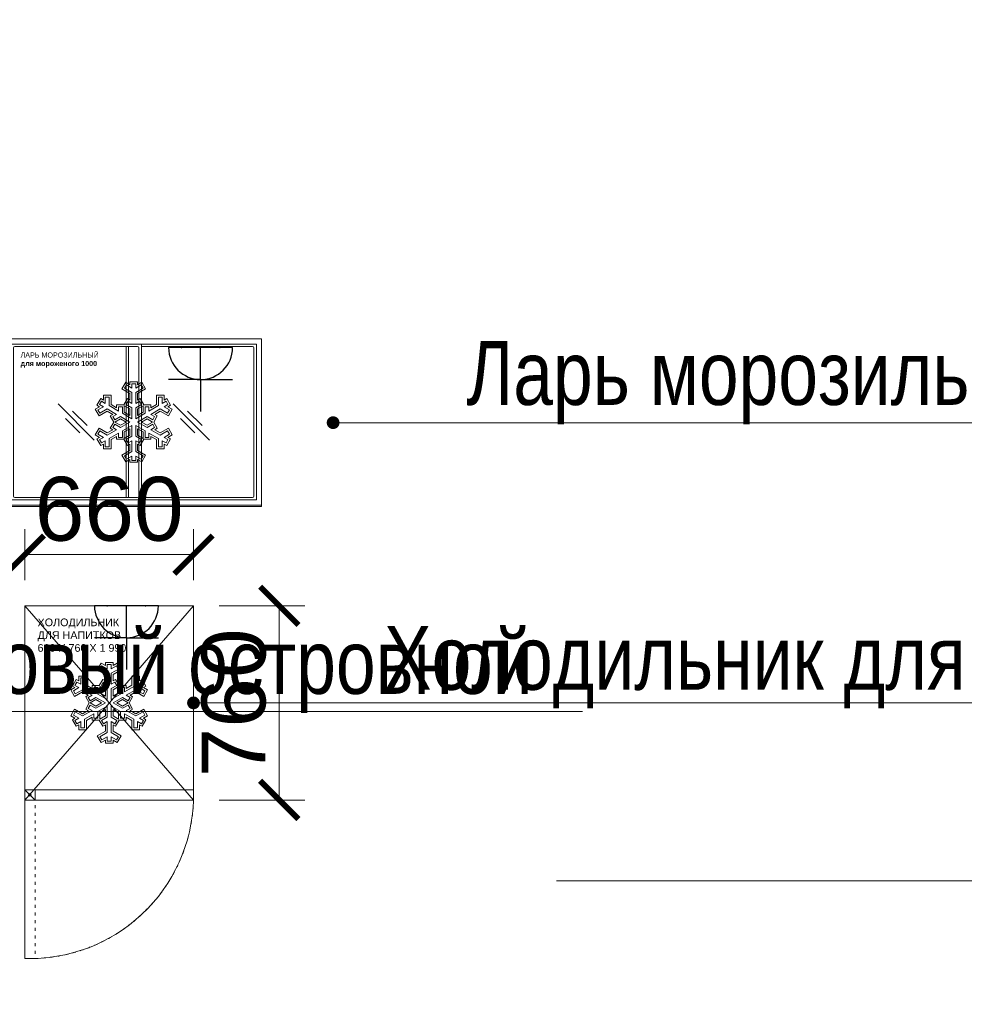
# Model space of a CAD drawing. Header units: millimetres. Extents: x -714384 to 30604203, y -92609 to 65084.
# Tile 622 of 656: x -36439 to -32744, y 36722 to 40574. Entities that reach past the tile are written whole.
import ezdxf
from ezdxf import colors
from ezdxf.entities.mleader import LeaderData, LeaderLine
from ezdxf.math import Vec2, Vec3

# ---------------------------------------------------------------- set-up
doc = ezdxf.new("R2010")
doc.units = ezdxf.units.MM
doc.linetypes.add('ACAD_ISO03W100', pattern=[30, 12, -18])
doc.layers.get('0').update_dxf_attribs({"lineweight": 0})
doc.layers.get('Defpoints').update_dxf_attribs({"color": 30})
doc.layers.add('06_АР_Мебель', color=4, linetype='Continuous', lineweight=9)
doc.layers.add('17_АР_Текст', color=235, linetype='Continuous', lineweight=0)
doc.layers.add('1. ПОДЛОЖКА', color=7, linetype='Continuous', lineweight=0, true_color=0x9b9292)
doc.layers.add('ЭОМ', color=7, linetype='Continuous')
doc.styles.add('_ТЕКСТОВЫЙ', font='arial.ttf', dxfattribs={"width": 0.8})
doc.styles.get("Standard").update_dxf_attribs({"font": 'arial.ttf'})
doc.dimstyles.new('Standard (100)', dxfattribs={"dimtxt": 250, "dimasz": 150, "dimexe": 100, "dimexo": 100, "dimgap": 50, "dimtad": 1, "dimdec": 0, "dimrnd": 5, "dimtxsty": 'Standard', "dimblk": 'ARCHTICK', "dimcen": 0.09, "dimclrd": 7, "dimclre": 7, "dimclrt": 256, "dimazin": 0, "dimtfac": 1, "dimtdec": 0, "dimtofl": 0, "dimtmove": 1, "dimatfit": 0, "dimfxl": 2, "dimlwd": 0, "dimlwe": 0, "dimarcsym": 0})

# ---------------------------------------------------------------- blocks, each defined once
blk = doc.blocks.new('A$C21545FF3')
at = {"layer": 'ЭОМ', "color": 0, "linetype": 'Continuous', "lineweight": 30}
for p, q in [((-125, 125), (-125, 250)), ((-125, 125), (-250, 125)), ((-125, 125), (0, 125)), ((-125, 125), (-125, 0)), ((-250, 0), (0, 0))]:
    blk.add_line(p, q, dxfattribs=at)
blk.add_arc((-125, 0), 125, 0, 180, dxfattribs=at)
for p in [(-200, 0), (-50, 0)]:
    blk.add_point(p, dxfattribs=at)
blk = doc.blocks.new('Холодильник для напитков 660х760х1990')
at = {"layer": '06_АР_Мебель'}
for p, q in [((0, -760), (0, 0)), ((0, 0), (218.5, -251.6)), ((0, 0), (660, 0)), ((441.5, -251.6), (660, 0)), ((660, -760), (660, 0)), ((0, -760), (218.5, -508.4)), ((441.5, -508.4), (660, -760)), ((0, -720), (40, -760)), ((40, -720), (40, -760)), ((660, -760), (0, -760))]:
    blk.add_line(p, q, dxfattribs=at)
at = {"layer": '06_АР_Мебель', "color": 252, "lineweight": 0}
for p, q in [((283.5, -250.5), (298.5, -224.5)), ((298.5, -224.5), (315, -234)), ((315, -234), (315, -222.5)), ((315, -222.5), (345, -222.5)), ((322.5, -247), (322.5, -230)), ((322.5, -230), (337.5, -230)), ((337.5, -230), (337.5, -247)), ((345, -222.5), (345, -234)), ((345, -234), (361.5, -224.5)), ((361.5, -224.5), (376.5, -250.5)), ((315, -268.7), (283.5, -250.5)), ((293.8, -247.7), (301.3, -234.8)), ((322.5, -264.3), (293.8, -247.7)), ((301.3, -234.8), (322.5, -247)), ((315, -294), (315, -268.7)), ((322.5, -307), (322.5, -264.3)), ((337.5, -247), (358.7, -234.8)), ((366.2, -247.7), (337.5, -264.3)), ((337.5, -264.3), (337.5, -307)), ((376.5, -250.5), (345, -268.7)), ((345, -268.7), (345, -294)), ((358.7, -234.8), (366.2, -247.7)), ((186.1, -314.2), (201.1, -288.3)), ((196.3, -311.5), (203.8, -298.5)), ((201.1, -288.3), (211.1, -294)), ((203.8, -298.5), (218.6, -307)), ((211.1, -294), (211.1, -275)), ((211.1, -275), (241.1, -275)), ((218.6, -307), (218.6, -282.5)), ((218.6, -282.5), (233.6, -282.5)), ((233.6, -282.5), (233.6, -315.7)), ((241.1, -275), (241.1, -311.3)), ((291, -312.5), (305, -288.3)), ((300.3, -311.5), (307.8, -298.5)), ((305, -288.3), (315, -294)), ((307.8, -298.5), (322.5, -307)), ((337.5, -307), (352.2, -298.5)), ((345, -294), (355, -288.3)), ((352.2, -298.5), (359.7, -311.5)), ((355, -288.3), (369, -312.5)), ((418.9, -311.3), (418.9, -275)), ((418.9, -275), (448.9, -275)), ((426.4, -315.7), (426.4, -282.5)), ((426.4, -282.5), (441.4, -282.5)), ((441.4, -282.5), (441.4, -307)), ((441.4, -307), (456.2, -298.5)), ((448.9, -275), (448.9, -294)), ((448.9, -294), (458.9, -288.3)), ((456.2, -298.5), (463.7, -311.5)), ((458.9, -288.3), (473.9, -314.2)), ((179.6, -329.5), (196.1, -320)), ((194.6, -355.5), (179.6, -329.5)), ((196.1, -320), (186.1, -314.2)), ((189.9, -332.3), (211.1, -320)), ((197.4, -345.2), (189.9, -332.3)), ((226.1, -337.3), (194.6, -355.5)), ((211.1, -320), (196.3, -311.5)), ((226.1, -328.7), (197.4, -345.2)), ((263, -350), (226.1, -328.7)), ((248, -350), (226.1, -337.3)), ((233.6, -315.7), (270.5, -337)), ((241.1, -311.3), (263, -324)), ((263, -324), (263, -312.5)), ((263, -312.5), (291, -312.5)), ((270.5, -337), (270.5, -320)), ((270.5, -320), (285.5, -320)), ((285.5, -320), (285.5, -345.7)), ((285.5, -345.7), (322.5, -367)), ((315, -328.7), (293, -316)), ((293, -316), (293, -341.3)), ((293, -341.3), (315, -354)), ((322.5, -324.3), (300.3, -311.5)), ((315, -354), (315, -328.7)), ((322.5, -367), (322.5, -324.3)), ((359.7, -311.5), (337.5, -324.3)), ((337.5, -324.3), (337.5, -367)), ((337.5, -367), (374.5, -345.7)), ((367, -316), (345, -328.7)), ((345, -328.7), (345, -354)), ((345, -354), (367, -341.3)), ((367, -341.3), (367, -316)), ((369, -312.5), (397, -312.5)), ((374.5, -345.7), (374.5, -320)), ((374.5, -320), (389.5, -320)), ((389.5, -337), (426.4, -315.7)), ((389.5, -320), (389.5, -337)), ((397, -324), (418.9, -311.3)), ((397, -312.5), (397, -324)), ((433.9, -328.7), (397, -350)), ((433.9, -337.3), (412, -350)), ((462.6, -345.2), (433.9, -328.7)), ((465.4, -355.5), (433.9, -337.3)), ((463.7, -311.5), (448.9, -320)), ((448.9, -320), (470.1, -332.3)), ((470.1, -332.3), (462.6, -345.2)), ((473.9, -314.2), (463.9, -320)), ((463.9, -320), (480.4, -329.5)), ((480.4, -329.5), (465.4, -355.5)), ((238.1, -355.8), (248, -350)), ((252.1, -380), (238.1, -355.8)), ((238.1, -404.2), (252.1, -380)), ((248.3, -358.5), (263, -350)), ((255.8, -371.5), (248.3, -358.5)), ((278, -358.7), (255.8, -371.5)), ((278, -367.3), (256.1, -380)), ((256.1, -380), (278, -392.7)), ((315, -380), (278, -358.7)), ((300, -380), (278, -367.3)), ((278, -401.3), (315, -380)), ((278, -392.7), (300, -380)), ((382, -358.7), (345, -380)), ((345, -380), (382, -401.3)), ((382, -367.3), (360, -380)), ((360, -380), (382, -392.7)), ((404.2, -371.5), (382, -358.7)), ((403.9, -380), (382, -367.3)), ((382, -392.7), (403.9, -380)), ((397, -350), (411.7, -358.5)), ((411.7, -358.5), (404.2, -371.5)), ((421.9, -355.8), (407.9, -380)), ((407.9, -380), (421.9, -404.2)), ((412, -350), (421.9, -355.8)), ((179.6, -430.5), (194.6, -404.5)), ((189.9, -427.7), (197.4, -414.8)), ((194.6, -404.5), (226.1, -422.7)), ((197.4, -414.8), (226.1, -431.3)), ((226.1, -431.3), (263, -410)), ((226.1, -422.7), (248, -410)), ((270.5, -423), (233.6, -444.3)), ((248, -410), (238.1, -404.2)), ((248.3, -401.5), (255.8, -388.5)), ((263, -410), (248.3, -401.5)), ((255.8, -388.5), (278, -401.3)), ((270.5, -440), (270.5, -423)), ((322.5, -393), (285.5, -414.3)), ((285.5, -414.3), (285.5, -440)), ((315, -406), (293, -418.7)), ((293, -418.7), (293, -444)), ((315, -431.3), (315, -406)), ((322.5, -435.7), (322.5, -393)), ((337.5, -393), (337.5, -435.7)), ((374.5, -414.3), (337.5, -393)), ((345, -406), (345, -431.3)), ((367, -418.7), (345, -406)), ((367, -444), (367, -418.7)), ((374.5, -440), (374.5, -414.3)), ((382, -401.3), (404.2, -388.5)), ((426.4, -444.3), (389.5, -423)), ((389.5, -423), (389.5, -440)), ((411.7, -401.5), (397, -410)), ((397, -410), (433.9, -431.3)), ((404.2, -388.5), (411.7, -401.5)), ((421.9, -404.2), (412, -410)), ((412, -410), (433.9, -422.7)), ((433.9, -422.7), (465.4, -404.5)), ((433.9, -431.3), (462.6, -414.8)), ((462.6, -414.8), (470.1, -427.7)), ((465.4, -404.5), (480.4, -430.5)), ((196.1, -440), (179.6, -430.5)), ((186.1, -445.8), (196.1, -440)), ((201.1, -471.7), (186.1, -445.8)), ((211.1, -440), (189.9, -427.7)), ((196.3, -448.5), (211.1, -440)), ((203.8, -461.5), (196.3, -448.5)), ((218.6, -453), (203.8, -461.5)), ((218.6, -477.5), (218.6, -453)), ((233.6, -444.3), (233.6, -477.5)), ((263, -436), (241.1, -448.7)), ((241.1, -448.7), (241.1, -485)), ((263, -447.5), (263, -436)), ((291, -447.5), (263, -447.5)), ((285.5, -440), (270.5, -440)), ((305, -471.7), (291, -447.5)), ((293, -444), (315, -431.3)), ((322.5, -435.7), (300.3, -448.5)), ((300.3, -448.5), (322.5, -435.7)), ((300.3, -448.5), (307.8, -461.5)), ((307.8, -461.5), (300.3, -448.5)), ((322.5, -453), (307.8, -461.5)), ((322.5, -453), (307.8, -461.5)), ((322.5, -495.7), (322.5, -453)), ((322.5, -495.7), (322.5, -453)), ((337.5, -435.7), (359.7, -448.5)), ((337.5, -435.7), (359.7, -448.5)), ((337.5, -495.7), (337.5, -453)), ((337.5, -453), (352.2, -461.5)), ((352.2, -461.5), (337.5, -453)), ((337.5, -453), (337.5, -495.7)), ((345, -431.3), (367, -444)), ((359.7, -448.5), (352.2, -461.5)), ((359.7, -448.5), (352.2, -461.5)), ((369, -447.5), (355, -471.7)), ((397, -447.5), (369, -447.5)), ((389.5, -440), (374.5, -440)), ((418.9, -448.7), (397, -436)), ((397, -436), (397, -447.5)), ((418.9, -485), (418.9, -448.7)), ((426.4, -477.5), (426.4, -444.3)), ((456.2, -461.5), (441.4, -453)), ((441.4, -453), (441.4, -477.5)), ((470.1, -427.7), (448.9, -440)), ((448.9, -440), (463.7, -448.5)), ((463.7, -448.5), (456.2, -461.5)), ((473.9, -445.8), (458.9, -471.7)), ((480.4, -430.5), (463.9, -440)), ((463.9, -440), (473.9, -445.8)), ((211.1, -466), (201.1, -471.7)), ((211.1, -485), (211.1, -466)), ((241.1, -485), (211.1, -485)), ((233.6, -477.5), (218.6, -477.5)), ((283.5, -509.5), (315, -491.3)), ((322.5, -495.7), (293.8, -512.3)), ((293.8, -512.3), (322.5, -495.7)), ((315, -466), (305, -471.7)), ((315, -491.3), (315, -466)), ((337.5, -495.7), (366.2, -512.3)), ((337.5, -495.7), (366.2, -512.3)), ((355, -471.7), (345, -466)), ((345, -466), (345, -491.3)), ((345, -491.3), (376.5, -509.5)), ((448.9, -485), (418.9, -485)), ((441.4, -477.5), (426.4, -477.5)), ((448.9, -466), (448.9, -485)), ((458.9, -471.7), (448.9, -466)), ((298.5, -535.5), (283.5, -509.5)), ((301.3, -525.2), (293.8, -512.3)), ((301.3, -525.2), (293.8, -512.3)), ((315, -526), (298.5, -535.5)), ((322.5, -513), (301.3, -525.2)), ((315, -537.5), (315, -526)), ((345, -537.5), (315, -537.5)), ((322.5, -530), (322.5, -513)), ((337.5, -530), (322.5, -530)), ((358.7, -525.2), (337.5, -513)), ((337.5, -513), (337.5, -530)), ((361.5, -535.5), (345, -526)), ((345, -526), (345, -537.5)), ((358.7, -525.2), (366.2, -512.3)), ((366.2, -512.3), (358.7, -525.2)), ((376.5, -509.5), (361.5, -535.5))]:
    blk.add_line(p, q, dxfattribs=at)
at = {"layer": '06_АР_Мебель', "color": 252}
for p, q in [((218.5, -251.6), (441.5, -508.4)), ((218.5, -508.4), (441.5, -251.6))]:
    blk.add_line(p, q, dxfattribs=at)
at = {"layer": '06_АР_Мебель'}
blk.add_lwpolyline([(0, -720), (660, -720), (660, -760), (0, -760)], close=True, dxfattribs=at)
at = {"layer": '06_АР_Мебель', "linetype": 'ACAD_ISO03W100'}
blk.add_lwpolyline([(40, -720), (40, -1380), (0, -1380), (0, -720)], close=True, dxfattribs=at)
at = {"layer": '06_АР_Мебель'}
blk.add_circle((20, -740), 5, dxfattribs=at)
at = {"layer": '06_АР_Мебель', "linetype": 'ACAD_ISO03W100'}
blk.add_arc((20, -740), 640.3, 271.7899, 358.2101, dxfattribs=at)
at = {"layer": '1. ПОДЛОЖКА'}
blk.add_lwpolyline([(660, 0), (660, -760), (0, -760), (0, 0)], close=True, dxfattribs=at)
blk.add_lwpolyline([(0, -760), (0, -1380, 0.414214), (660, -760)], format="xyb", dxfattribs=at)
at = {"layer": 'ЭОМ', "lineweight": 15, "rotation": 180}
blk.add_blockref('A$C21545FF3', (272.6, 0), dxfattribs=at)
at = {"flags": 1}
for tag, p in [('КОД_ОБОРУДОВАНИЯ', (298.7, 78.4)), ('ДОП_ИНФОРМАЦИЯ', (298.7, 26.3)), ('ДОГОВОР', (709.1, -42.6))]:
    blk.add_attdef(tag, p, '', height=25, dxfattribs=at)
at = {"layer": '06_АР_Мебель', "insert": (50, -50), "char_height": 30, "attachment_point": 1}
blk.add_mtext_dynamic_manual_height_columns('ХОЛОДИЛЬНИК\\PДЛЯ НАПИТКОВ\\P660 Х 760 Х 1 990', width=610, gutter_width=12.5, heights=[0], dxfattribs=at)
blk = doc.blocks.new('_Dot')
at = {"color": 0, "linetype": 'ByBlock', "lineweight": -2}
blk.add_line((-0.5, 0), (-1, 0), dxfattribs=at)
at = {"color": 0, "linetype": 'ByBlock', "const_width": 0.5}
blk.add_lwpolyline([(-0.25, 0, 1), (0.25, 0, 1)], format="xyb", close=True, dxfattribs=at)
blk = doc.blocks.new('Ларь для мороженого 1000х650х880')
at = {"layer": '06_АР_Мебель'}
for p, q in [((0, -650), (0, 0)), ((0, 0), (1000, 0)), ((1000, -650), (1000, 0)), ((20, -630), (20, -20)), ((20, -20), (980, -20)), ((30, -615), (30, -35)), ((35, -30), (515, -30)), ((470, -30), (470, -157.7)), ((480, -30), (470, -30)), ((480, -156.2), (480, -30)), ((520, -156.2), (520, -35)), ((530, -20), (530, -157.7)), ((530, -30), (965, -30)), ((970, -35), (970, -615)), ((980, -20), (980, -630)), ((470, -492.3), (470, -620)), ((480, -620), (480, -493.8)), ((520, -615), (520, -493.8)), ((530, -492.3), (530, -630)), ((1000, -650), (0, -650)), ((980, -630), (20, -630)), ((515, -620), (35, -620)), ((965, -620), (530, -620))]:
    blk.add_line(p, q, dxfattribs=at)
at = {"layer": '06_АР_Мебель', "color": 252, "lineweight": 0}
for p, q in [((453.5, -195.5), (468.5, -169.5)), ((463.8, -192.7), (471.3, -179.8)), ((468.5, -169.5), (485, -179)), ((471.3, -179.8), (492.5, -192)), ((485, -179), (485, -167.5)), ((485, -167.5), (515, -167.5)), ((492.5, -192), (492.5, -175)), ((492.5, -175), (507.5, -175)), ((507.5, -175), (507.5, -192)), ((507.5, -192), (528.7, -179.8)), ((515, -167.5), (515, -179)), ((515, -179), (531.5, -169.5)), ((528.7, -179.8), (536.2, -192.7)), ((531.5, -169.5), (546.5, -195.5)), ((381.1, -239), (381.1, -220)), ((381.1, -220), (411.1, -220)), ((388.6, -252), (388.6, -227.5)), ((388.6, -227.5), (403.6, -227.5)), ((403.6, -227.5), (403.6, -260.7)), ((411.1, -220), (411.1, -256.3)), ((485, -213.7), (453.5, -195.5)), ((492.5, -209.3), (463.8, -192.7)), ((485, -239), (485, -213.7)), ((492.5, -252), (492.5, -209.3)), ((536.2, -192.7), (507.5, -209.3)), ((507.5, -209.3), (507.5, -252)), ((546.5, -195.5), (515, -213.7)), ((515, -213.7), (515, -239)), ((588.9, -256.3), (588.9, -220)), ((588.9, -220), (618.9, -220)), ((596.4, -260.7), (596.4, -227.5)), ((596.4, -227.5), (611.4, -227.5)), ((611.4, -227.5), (611.4, -252)), ((618.9, -220), (618.9, -239)), ((349.6, -274.5), (366.1, -265)), ((356.1, -259.2), (371.1, -233.3)), ((366.1, -265), (356.1, -259.2)), ((359.9, -277.3), (381.1, -265)), ((366.3, -256.5), (373.8, -243.5)), ((381.1, -265), (366.3, -256.5)), ((371.1, -233.3), (381.1, -239)), ((373.8, -243.5), (388.6, -252)), ((403.6, -260.7), (440.5, -282)), ((411.1, -256.3), (433, -269)), ((433, -269), (433, -257.5)), ((433, -257.5), (461, -257.5)), ((440.5, -282), (440.5, -265)), ((440.5, -265), (455.5, -265)), ((455.5, -265), (455.5, -290.7)), ((461, -257.5), (475, -233.3)), ((485, -273.7), (463, -261)), ((463, -261), (463, -286.3)), ((470.3, -256.5), (477.8, -243.5)), ((492.5, -269.3), (470.3, -256.5)), ((475, -233.3), (485, -239)), ((477.8, -243.5), (492.5, -252)), ((492.5, -312), (492.5, -269.3)), ((507.5, -252), (522.2, -243.5)), ((529.7, -256.5), (507.5, -269.3)), ((507.5, -269.3), (507.5, -312)), ((515, -239), (525, -233.3)), ((537, -261), (515, -273.7)), ((522.2, -243.5), (529.7, -256.5)), ((525, -233.3), (539, -257.5)), ((537, -286.3), (537, -261)), ((539, -257.5), (567, -257.5)), ((544.5, -290.7), (544.5, -265)), ((544.5, -265), (559.5, -265)), ((559.5, -282), (596.4, -260.7)), ((559.5, -265), (559.5, -282)), ((567, -269), (588.9, -256.3)), ((567, -257.5), (567, -269)), ((611.4, -252), (626.2, -243.5)), ((618.9, -239), (628.9, -233.3)), ((633.7, -256.5), (618.9, -265)), ((618.9, -265), (640.1, -277.3)), ((626.2, -243.5), (633.7, -256.5)), ((628.9, -233.3), (643.9, -259.2)), ((643.9, -259.2), (633.9, -265)), ((633.9, -265), (650.4, -274.5)), ((364.6, -300.5), (349.6, -274.5)), ((367.4, -290.2), (359.9, -277.3)), ((396.1, -282.3), (364.6, -300.5)), ((396.1, -273.7), (367.4, -290.2)), ((433, -295), (396.1, -273.7)), ((418, -295), (396.1, -282.3)), ((408.1, -300.8), (418, -295)), ((422.1, -325), (408.1, -300.8)), ((418.3, -303.5), (433, -295)), ((425.8, -316.5), (418.3, -303.5)), ((448, -303.7), (425.8, -316.5)), ((485, -325), (448, -303.7)), ((455.5, -290.7), (492.5, -312)), ((463, -286.3), (485, -299)), ((485, -299), (485, -273.7)), ((507.5, -312), (544.5, -290.7)), ((515, -273.7), (515, -299)), ((515, -299), (537, -286.3)), ((552, -303.7), (515, -325)), ((574.2, -316.5), (552, -303.7)), ((603.9, -273.7), (567, -295)), ((567, -295), (581.7, -303.5)), ((581.7, -303.5), (574.2, -316.5)), ((591.9, -300.8), (577.9, -325)), ((603.9, -282.3), (582, -295)), ((582, -295), (591.9, -300.8)), ((632.6, -290.2), (603.9, -273.7)), ((635.4, -300.5), (603.9, -282.3)), ((640.1, -277.3), (632.6, -290.2)), ((650.4, -274.5), (635.4, -300.5)), ((408.1, -349.2), (422.1, -325)), ((418.3, -346.5), (425.8, -333.5)), ((433, -355), (418.3, -346.5)), ((425.8, -333.5), (448, -346.3)), ((448, -312.3), (426.1, -325)), ((426.1, -325), (448, -337.7)), ((470, -325), (448, -312.3)), ((448, -346.3), (485, -325)), ((448, -337.7), (470, -325)), ((492.5, -338), (455.5, -359.3)), ((492.5, -380.7), (492.5, -338)), ((507.5, -338), (507.5, -380.7)), ((544.5, -359.3), (507.5, -338)), ((515, -325), (552, -346.3)), ((552, -312.3), (530, -325)), ((530, -325), (552, -337.7)), ((573.9, -325), (552, -312.3)), ((552, -337.7), (573.9, -325)), ((552, -346.3), (574.2, -333.5)), ((581.7, -346.5), (567, -355)), ((574.2, -333.5), (581.7, -346.5)), ((577.9, -325), (591.9, -349.2)), ((349.6, -375.5), (364.6, -349.5)), ((366.1, -385), (349.6, -375.5)), ((356.1, -390.8), (366.1, -385)), ((359.9, -372.7), (367.4, -359.8)), ((381.1, -385), (359.9, -372.7)), ((364.6, -349.5), (396.1, -367.7)), ((366.3, -393.5), (381.1, -385)), ((367.4, -359.8), (396.1, -376.3)), ((396.1, -376.3), (433, -355)), ((396.1, -367.7), (418, -355)), ((440.5, -368), (403.6, -389.3)), ((418, -355), (408.1, -349.2)), ((433, -381), (411.1, -393.7)), ((433, -392.5), (433, -381)), ((440.5, -385), (440.5, -368)), ((455.5, -385), (440.5, -385)), ((455.5, -359.3), (455.5, -385)), ((485, -351), (463, -363.7)), ((463, -363.7), (463, -389)), ((463, -389), (485, -376.3)), ((492.5, -380.7), (470.3, -393.5)), ((470.3, -393.5), (492.5, -380.7)), ((485, -376.3), (485, -351)), ((507.5, -380.7), (529.7, -393.5)), ((507.5, -380.7), (529.7, -393.5)), ((515, -351), (515, -376.3)), ((537, -363.7), (515, -351)), ((515, -376.3), (537, -389)), ((537, -389), (537, -363.7)), ((544.5, -385), (544.5, -359.3)), ((559.5, -385), (544.5, -385)), ((596.4, -389.3), (559.5, -368)), ((559.5, -368), (559.5, -385)), ((567, -355), (603.9, -376.3)), ((588.9, -393.7), (567, -381)), ((567, -381), (567, -392.5)), ((591.9, -349.2), (582, -355)), ((582, -355), (603.9, -367.7)), ((603.9, -367.7), (635.4, -349.5)), ((603.9, -376.3), (632.6, -359.8)), ((640.1, -372.7), (618.9, -385)), ((618.9, -385), (633.7, -393.5)), ((632.6, -359.8), (640.1, -372.7)), ((650.4, -375.5), (633.9, -385)), ((633.9, -385), (643.9, -390.8)), ((635.4, -349.5), (650.4, -375.5)), ((371.1, -416.7), (356.1, -390.8)), ((373.8, -406.5), (366.3, -393.5)), ((381.1, -411), (371.1, -416.7)), ((388.6, -398), (373.8, -406.5)), ((381.1, -430), (381.1, -411)), ((388.6, -422.5), (388.6, -398)), ((403.6, -422.5), (388.6, -422.5)), ((403.6, -389.3), (403.6, -422.5)), ((411.1, -393.7), (411.1, -430)), ((461, -392.5), (433, -392.5)), ((475, -416.7), (461, -392.5)), ((470.3, -393.5), (477.8, -406.5)), ((477.8, -406.5), (470.3, -393.5)), ((485, -411), (475, -416.7)), ((492.5, -398), (477.8, -406.5)), ((492.5, -398), (477.8, -406.5)), ((485, -436.3), (485, -411)), ((492.5, -440.7), (492.5, -398)), ((492.5, -440.7), (492.5, -398)), ((507.5, -440.7), (507.5, -398)), ((507.5, -398), (522.2, -406.5)), ((522.2, -406.5), (507.5, -398)), ((507.5, -398), (507.5, -440.7)), ((525, -416.7), (515, -411)), ((515, -411), (515, -436.3)), ((529.7, -393.5), (522.2, -406.5)), ((529.7, -393.5), (522.2, -406.5)), ((539, -392.5), (525, -416.7)), ((567, -392.5), (539, -392.5)), ((588.9, -430), (588.9, -393.7)), ((596.4, -422.5), (596.4, -389.3)), ((611.4, -422.5), (596.4, -422.5)), ((626.2, -406.5), (611.4, -398)), ((611.4, -398), (611.4, -422.5)), ((618.9, -411), (618.9, -430)), ((628.9, -416.7), (618.9, -411)), ((633.7, -393.5), (626.2, -406.5)), ((643.9, -390.8), (628.9, -416.7)), ((411.1, -430), (381.1, -430)), ((453.5, -454.5), (485, -436.3)), ((468.5, -480.5), (453.5, -454.5)), ((492.5, -440.7), (463.8, -457.3)), ((463.8, -457.3), (492.5, -440.7)), ((471.3, -470.2), (463.8, -457.3)), ((471.3, -470.2), (463.8, -457.3)), ((492.5, -458), (471.3, -470.2)), ((492.5, -475), (492.5, -458)), ((507.5, -440.7), (536.2, -457.3)), ((507.5, -440.7), (536.2, -457.3)), ((528.7, -470.2), (507.5, -458)), ((507.5, -458), (507.5, -475)), ((515, -436.3), (546.5, -454.5)), ((528.7, -470.2), (536.2, -457.3)), ((536.2, -457.3), (528.7, -470.2)), ((546.5, -454.5), (531.5, -480.5)), ((618.9, -430), (588.9, -430)), ((485, -471), (468.5, -480.5)), ((485, -482.5), (485, -471)), ((515, -482.5), (485, -482.5)), ((507.5, -475), (492.5, -475)), ((531.5, -480.5), (515, -471)), ((515, -471), (515, -482.5))]:
    blk.add_line(p, q, dxfattribs=at)
at = {"layer": '06_АР_Мебель', "color": 252}
for p, q in [((470, -492.3), (470, -157.7)), ((480, -156.2), (480, -493.8)), ((520, -156.2), (520, -493.8)), ((530, -492.3), (530, -157.7))]:
    blk.add_line(p, q, dxfattribs=at)
at = {"layer": '06_АР_Мебель', "color": 251, "lineweight": 0}
for p, q in [((345.7, -395.7), (204.3, -254.3)), ((795.7, -395.7), (654.3, -254.3)), ((317.4, -339.1), (260.9, -282.6)), ((767.4, -339.1), (710.9, -282.6)), ((289.1, -367.4), (232.6, -310.9)), ((739.1, -367.4), (682.6, -310.9))]:
    blk.add_line(p, q, dxfattribs=at)
at = {"layer": '06_АР_Мебель'}
for centre, start, end in [((35, -35), 90, 180), ((515, -35), 0, 90), ((965, -35), 0, 90), ((35, -615), 180, 270), ((515, -615), 270, 0), ((965, -615), 270, 0)]:
    blk.add_arc(centre, 5, start, end, dxfattribs=at)
at = {"flags": 1}
for tag, p in [('КОД_ОБОРУДОВАНИЯ', (606.4, 67.2)), ('ДОП_ИНФОРМАЦИЯ', (606.4, 15)), ('ДОГОВОР', (1024.8, -26.5))]:
    blk.add_attdef(tag, p, '', height=25, dxfattribs=at)
at = {"layer": '06_АР_Мебель', "insert": (57.3, -52.8), "char_height": 20, "attachment_point": 1}
blk.add_mtext_dynamic_manual_height_columns('ЛАРЬ МОРОЗИЛЬНЫЙ\\P{\\fArial|b1|i0|c204|p34;для мороженого 1000}', width=359.11, gutter_width=12.5, heights=[0], dxfattribs=at)
blk = doc.blocks.new('*U243')
at = {"layer": '1. ПОДЛОЖКА'}
blk.add_lwpolyline([(1000, 0), (0, 0), (0, -655), (1000, -655)], close=True, dxfattribs=at)
at = {"color": 252}
blk.add_blockref('Ларь для мороженого 1000х650х880', (0, 0), dxfattribs=at)
at = {"layer": 'ЭОМ', "lineweight": 15, "rotation": 180}
blk.add_blockref('A$C21545FF3', (636.4, -33.7), dxfattribs=at)
blk = doc.blocks.new('_ArchTick')
at = {"color": 0, "linetype": 'ByBlock', "const_width": 0.15}
blk.add_lwpolyline([(-0.5, -0.5), (0.5, 0.5)], dxfattribs=at)
blk = doc.blocks.new('*D114')
at = {"color": 7, "lineweight": 0, "transparency": 16777216}
for p, q in [((-35659.3, 38281), (-35323.7, 38281)), ((-35423.7, 37521), (-35423.7, 38281)), ((-35659.3, 37521), (-35323.7, 37521))]:
    blk.add_line(p, q, dxfattribs=at)
at = {"layer": 'Defpoints', "color": 0, "transparency": 16777216}
for p in [(-35759.3, 38281), (-35423.7, 38281), (-35759.3, 37521)]:
    blk.add_point(p, dxfattribs=at)
at = {"color": 7, "lineweight": 0, "transparency": 16777216, "xscale": 150, "yscale": 150, "zscale": 150}
for p, rotation in [((-35423.7, 38281), 90), ((-35423.7, 37521), 270)]:
    blk.add_blockref('_ArchTick', p, dxfattribs=dict(at, rotation=rotation))
at = {"transparency": 16777216, "insert": (-35601.3, 37901), "char_height": 250, "attachment_point": 5, "rotation": 90}
blk.add_mtext('760', dxfattribs=at)
blk = doc.blocks.new('*D115')
at = {"color": 7, "lineweight": 0, "transparency": 16777216}
for p, q in [((-36419.3, 38381), (-36419.3, 38581)), ((-35759.3, 38381), (-35759.3, 38581)), ((-35759.3, 38481), (-36419.3, 38481))]:
    blk.add_line(p, q, dxfattribs=at)
at = {"layer": 'Defpoints', "color": 0, "transparency": 16777216}
for p in [(-36419.3, 38481), (-36419.3, 38281), (-35759.3, 38281)]:
    blk.add_point(p, dxfattribs=at)
at = {"color": 7, "lineweight": 0, "transparency": 16777216, "xscale": 150, "yscale": 150, "zscale": 150, "rotation": 180}
blk.add_blockref('_ArchTick', (-36419.3, 38481), dxfattribs=at)
at = {"color": 7, "lineweight": 0, "transparency": 16777216, "xscale": 150, "yscale": 150, "zscale": 150}
blk.add_blockref('_ArchTick', (-35759.3, 38481), dxfattribs=at)
at = {"transparency": 16777216, "insert": (-36089.3, 38658.6), "char_height": 250, "attachment_point": 5}
blk.add_mtext('660', dxfattribs=at)

msp = doc.modelspace()

# ---------------------------------------------------------------- block references
msp.add_blockref('*U243', (-36493.1, 39324.7))
at = {"color": 252}
msp.add_blockref('Холодильник для напитков 660х760х1990', (-36419.3, 38281), dxfattribs=at)

# ---------------------------------------------------------------- dimensions: what is measured, and where the dimension line sits
dim = msp.add_linear_dim(base=(-36419.3, 38481), p1=(-35759.3, 38281), p2=(-36419.3, 38281), dimstyle='Standard (100)')
dim.commit()
dim.dimension.update_dxf_attribs({"geometry": '*D115', "text_midpoint": (-36089.3, 38658.6)})
dim = msp.add_linear_dim(base=(-35423.7, 38281), p1=(-35759.3, 37521), p2=(-35759.3, 38281), angle=90, dimstyle='Standard (100)')
dim.commit()
dim.dimension.update_dxf_attribs({"geometry": '*D114', "text_midpoint": (-35601.3, 37901)})

# ---------------------------------------------------------------- leaders
at = {"layer": '17_АР_Текст', "lineweight": 18}
ml = msp.add_multileader_mtext('Standard', dxfattribs=at)
ml.set_content('Клиентский зал {\\L0,0}', color=256, style='_ТЕКСТОВЫЙ')
ml.set_leader_properties(lineweight=0)
ml.set_arrow_properties(name='DOT')
ml.build(insert=Vec2(0, 0))
ml.multileader.update_dxf_attribs({"text_left_attachment_type": 6, "text_right_attachment_type": 6, "dogleg_length": 0.36, "arrow_head_size": 50, "scale": 100})
ctx = ml.context
ctx.base_point, ctx.scale, ctx.char_height, ctx.arrow_head_size, ctx.landing_gap_size, ctx.plane_origin = Vec3(-37947.6, 48659.5), 100, 250, 50, 100, Vec3(-30901.1, 52193.2)
ctx.left_attachment, ctx.right_attachment, ctx.attachment_type = 6, 6, 2
notes = []
notes.append((ctx, [(0, (0, 0, 0), (0, 0), (1, 0), 1, [])]))
ctx.mtext.insert, ctx.mtext.width, ctx.mtext.defined_height, ctx.mtext.flow_direction = Vec3(-37847.6, 48959.5), 2751.828, 815.5, 5
at = {"layer": '17_АР_Текст', "color": 1, "lineweight": 18}
ml = msp.add_multileader_mtext('Standard', dxfattribs=at)
ml.set_content('{\\C1;Карманы для бланков только в СОПС}', color=1, style='_ТЕКСТОВЫЙ')
ml.set_leader_properties(lineweight=0)
ml.set_arrow_properties(name='DOT')
ml.build(insert=Vec2(0, 0))
ml.multileader.update_dxf_attribs({"text_left_attachment_type": 6, "text_right_attachment_type": 6, "dogleg_length": 0.36, "arrow_head_size": 50, "scale": 100})
ctx = ml.context
ctx.base_point, ctx.scale, ctx.char_height, ctx.arrow_head_size, ctx.landing_gap_size, ctx.plane_origin = Vec3(-29314.5, 48068.2), 100, 100, 50, 100, Vec3(-25566.9, 52909.1)
ctx.left_attachment, ctx.right_attachment, ctx.text_align_type, ctx.attachment_type = 6, 6, 1, 2
notes.append((ctx, [(0, (0, 0, 0), (0, 0), (1, 0), 1, [])]))
ctx.mtext.insert, ctx.mtext.width, ctx.mtext.defined_height, ctx.mtext.alignment, ctx.mtext.flow_direction = Vec3(-27210.6, 48368.2), 4035.238, 815.5, 2, 5
ml = msp.add_multileader_mtext('Standard', dxfattribs=at)
ml.set_content('{\\fCalibri|b0|i0|c204|p34;\\H0.91667x;\\LКарманы для бланков\\l - СОПС, крепятся на стол МГН и стол для ЦСУ (1400 мм.);\\P\\LИнформ. Стенд А4 на 8 карманов\\l - ГОПС/СОПС, крепится по старым правилам, при отсутствии возможности крепления особенно в СОПСах (отсутствие свободного места на стене или нехватка стены по длине - размещается папка с информацией на столе МГН или столе для ЦСУ).\\P\\LРекламно_информационный стенд\\l - ГОПС/СОПС размещается в клиентском зале, также возможно размещение в тамбуре при условии хорошей освещенности и при условии открывания двери стенд будет виден более чем на 50%. Также стенд должен находиться в прямой видимости для клиентов и ничем не загораживаться.}', color=1, style='_ТЕКСТОВЫЙ')
ml.set_leader_properties(lineweight=0)
ml.set_arrow_properties(name='DOT')
ml.build(insert=Vec2(0, 0))
ml.multileader.update_dxf_attribs({"text_left_attachment_type": 6, "text_right_attachment_type": 6, "dogleg_length": 0.36, "arrow_head_size": 50, "scale": 100})
ctx = ml.context
ctx.base_point, ctx.scale, ctx.char_height, ctx.arrow_head_size, ctx.landing_gap_size, ctx.plane_origin = Vec3(-27020.9, 45459.4), 100, 100, 50, 100, Vec3(-22944.2, 54969.1)
ctx.left_attachment, ctx.right_attachment, ctx.text_align_type, ctx.attachment_type = 6, 6, 1, 2
notes.append((ctx, [(0, (0, 0, 0), (0, 0), (1, 0), 1, [])]))
ctx.mtext.insert, ctx.mtext.width, ctx.mtext.defined_height, ctx.mtext.alignment, ctx.mtext.flow_direction = Vec3(-24919.4, 45773.6), 2892.94, 2008.7, 2, 5
at = {"layer": '17_АР_Текст', "lineweight": 18}
ml = msp.add_multileader_mtext('Standard', dxfattribs=at)
ml.set_content('Ларь морозильный ', color=256, style='_ТЕКСТОВЫЙ')
ml.set_leader_properties(lineweight=0)
ml.set_arrow_properties(name='DOT')
ml.build(insert=Vec2(0, 0))
ml.multileader.update_dxf_attribs({"text_left_attachment_type": 6, "text_right_attachment_type": 6, "dogleg_length": 0.36, "arrow_head_size": 50, "scale": 100})
ctx = ml.context
ctx.base_point, ctx.scale, ctx.char_height, ctx.arrow_head_size, ctx.landing_gap_size, ctx.plane_origin = Vec3(-34791.7, 38997.2), 100, 250, 50, 100, Vec3(-29684.5, 44571.6)
ctx.left_attachment, ctx.right_attachment, ctx.attachment_type = 6, 6, 2
notes.append((ctx, [(1, (1, 1, 0), (-34827.7, 38997.2), (1, 0), 36, [(0, [(-35213.1, 38997.2)], 0, [])])]))
ctx.mtext.insert, ctx.mtext.width, ctx.mtext.defined_height, ctx.mtext.flow_direction = Vec3(-34691.7, 39316.6), 1923.965, 815.5, 5
ml = msp.add_multileader_mtext('Standard', dxfattribs=at)
ml.set_content('Стеллаж торговый островной', color=256, style='_ТЕКСТОВЫЙ')
ml.set_leader_properties(lineweight=0)
ml.set_arrow_properties(name='DOT')
ml.build(insert=Vec2(0, 0))
ml.multileader.update_dxf_attribs({"text_left_attachment_type": 6, "text_right_attachment_type": 6, "dogleg_length": 0.36, "arrow_head_size": 50, "scale": 100})
ctx = ml.context
ctx.base_point, ctx.scale, ctx.char_height, ctx.arrow_head_size, ctx.landing_gap_size, ctx.plane_origin = Vec3(-38390.3, 37866.9), 100, 250, 50, 100, Vec3(-35407.3, 43072.9)
ctx.left_attachment, ctx.right_attachment, ctx.attachment_type = 6, 6, 2
notes.append((ctx, [(1, (1, 1, 0), (-38426.3, 37866.9), (1, 0), 36, [(0, [(-38425.3, 39040.5)], 0, [])])]))
ctx.mtext.insert, ctx.mtext.width, ctx.mtext.defined_height, ctx.mtext.flow_direction = Vec3(-38290.3, 38186.3), 2282.779, 815.5, 5
ml = msp.add_multileader_mtext('Standard', dxfattribs=at)
ml.set_content('Стеллаж торговый h2250', color=256, style='_ТЕКСТОВЫЙ')
ml.set_leader_properties(lineweight=0)
ml.set_arrow_properties(name='DOT')
ml.build(insert=Vec2(0, 0))
ml.multileader.update_dxf_attribs({"text_left_attachment_type": 6, "text_right_attachment_type": 6, "dogleg_length": 0.36, "arrow_head_size": 50, "scale": 100})
ctx = ml.context
ctx.base_point, ctx.scale, ctx.char_height, ctx.arrow_head_size, ctx.landing_gap_size, ctx.plane_origin = Vec3(-40507.1, 37957.2), 100, 250, 50, 100, Vec3(-35538, 42320.7)
ctx.left_attachment, ctx.right_attachment, ctx.attachment_type = 6, 6, 2
notes.append((ctx, [(0, (1, 1, 0), (-39093.5, 37957.2), (-1, 0), 36, [(0, [(-39093.5, 38646.2)], 0, [])])]))
ctx.mtext.insert, ctx.mtext.width, ctx.mtext.defined_height, ctx.mtext.flow_direction = Vec3(-40407.1, 38257.2), 1559.331, 815.5, 5
ml = msp.add_multileader_mtext('Standard', dxfattribs=at)
ml.set_content('Холодильник для напитков ', color=256, style='_ТЕКСТОВЫЙ')
ml.set_leader_properties(lineweight=0)
ml.set_arrow_properties(name='DOT')
ml.build(insert=Vec2(0, 0))
ml.multileader.update_dxf_attribs({"text_left_attachment_type": 6, "text_right_attachment_type": 6, "dogleg_length": 0.36, "arrow_head_size": 50, "scale": 100})
ctx = ml.context
ctx.base_point, ctx.scale, ctx.char_height, ctx.arrow_head_size, ctx.landing_gap_size, ctx.plane_origin = Vec3(-35114.2, 37901), 100, 250, 50, 100, Vec3(-30230.6, 43475.4)
ctx.left_attachment, ctx.right_attachment, ctx.attachment_type = 6, 6, 2
notes.append((ctx, [(1, (1, 1, 0), (-35150.2, 37901), (1, 0), 36, [(0, [(-35759.3, 37901)], 0, [])])]))
ctx.mtext.insert, ctx.mtext.width, ctx.mtext.defined_height, ctx.mtext.flow_direction = Vec3(-35014.2, 38202.4), 2128.649, 815.5, 5
ml = msp.add_multileader_mtext('Standard', dxfattribs=at)
ml.set_content('Корзина для распродаж ', color=256, style='_ТЕКСТОВЫЙ')
ml.set_leader_properties(lineweight=0)
ml.set_arrow_properties(name='DOT')
ml.build(insert=Vec2(0, 0))
ml.multileader.update_dxf_attribs({"text_left_attachment_type": 6, "text_right_attachment_type": 6, "dogleg_length": 0.36, "arrow_head_size": 50, "scale": 100})
ctx = ml.context
ctx.base_point, ctx.scale, ctx.char_height, ctx.arrow_head_size, ctx.landing_gap_size, ctx.plane_origin = Vec3(-32688.6, 37204.3), 100, 250, 50, 100, Vec3(-29444.2, 42501.9)
ctx.left_attachment, ctx.right_attachment, ctx.attachment_type = 6, 6, 2
notes.append((ctx, [(0, (1, 1, 0), (-30871, 37204.3), (-1, 0), 36, [(0, [(-30871, 38003.8)], 0, [])])]))
ctx.mtext.insert, ctx.mtext.width, ctx.mtext.defined_height, ctx.mtext.flow_direction = Vec3(-32588.6, 37523.7), 2786.312, 815.5, 5
for ctx, leaders in notes:
    for number, flags, end, landing, length, lines in leaders:
        leader = LeaderData()
        leader.index, (leader.has_last_leader_line, leader.has_dogleg_vector, leader.attachment_direction) = number, flags
        leader.last_leader_point, leader.dogleg_vector, leader.dogleg_length = Vec3(end), Vec3(landing), length
        for number, points, colour, breaks in lines:
            line = LeaderLine()
            line.index, line.vertices, line.color, line.breaks = number, Vec3.list(points), colors.encode_raw_color(colour), breaks
            leader.lines.append(line)
        ctx.leaders.append(leader)

doc.saveas('drawing.dxf')
